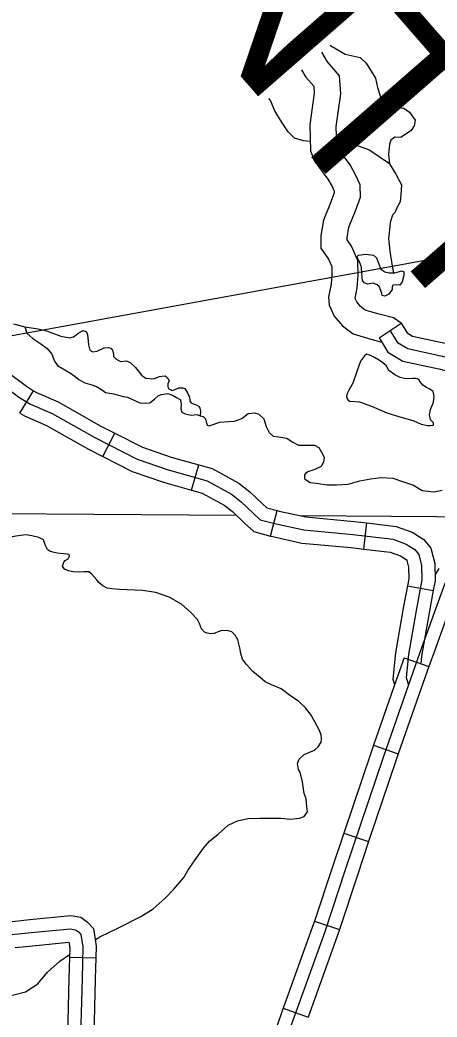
# Model space of a CAD drawing. Extents: x 8749 to 11879, y 13275 to 15339.
# Drawn here: x 10121.1 to 10168.7, y 13809.7 to 13923.3 of the extents above; entities that cross this region are included whole.
import ezdxf

# ---------------------------------------------------------------- set-up
doc = ezdxf.new("R2010")
doc.units = 0
for name, color, linetype in [('Level 31', 7, 'Continuous'), ('Level 32', 7, 'Continuous'), ('Level 35', 7, 'Continuous'), ('Level 45', 7, 'Continuous'), ('Level 46', 7, 'Continuous'), ('Level 5', 7, 'Continuous'), ('R_Draft', 7, 'Continuous')]:
    doc.layers.add(name, color=color, linetype=linetype)

msp = doc.modelspace()

# ---------------------------------------------------------------- linework, layer by layer
at = {"layer": 'Level 31'}
msp.add_lwpolyline([(10088.91, 13815.9), (10096.08, 13816.7), (10106.82, 13817.6), (10113.51, 13818.42), (10122.43, 13819.32), (10126.89, 13819.76), (10127.49, 13819.65), (10127.83, 13819.4), (10128.1, 13819.11), (10128.31, 13817.71), (10128.23, 13814.07), (10128.06, 13807.6), (10127.95, 13803.83)], dxfattribs=at)
at = {"layer": 'Level 32'}
for p, q in [((10162.08, 13887.09), (10164.58, 13888.75)), ((10121.14, 13878.5), (10122.7, 13881.06)), ((10130.6, 13873.56), (10131.95, 13876.24)), ((10140.71, 13869.74), (10141.53, 13872.63)), ((10149.69, 13864.51), (10150.46, 13867.41)), ((10160.34, 13863.03), (10160.7, 13866)), ((10165.31, 13858.84), (10168.26, 13858.29)), ((10164.93, 13850.64), (10167.76, 13849.64)), ((10161.43, 13840.67), (10164.27, 13839.68)), ((10158.05, 13830.65), (10160.89, 13829.69)), ((10154.7, 13820.63), (10157.55, 13819.68)), ((10151.16, 13810.72), (10153.99, 13809.7))]:
    msp.add_line(p, q, dxfattribs=at)
for points in [[(10164.58, 13888.75), (10164.82, 13888.39), (10165.27, 13887.65), (10165.9, 13887.27), (10169.61, 13886.47), (10173.12, 13885.53)], [(10163.33, 13887.92), (10163.55, 13887.59), (10164.18, 13886.55), (10165.35, 13885.86), (10169.26, 13885.02), (10174.85, 13883.52), (10182.75, 13881.98), (10187.54, 13880.79)], [(10162.08, 13887.09), (10162.28, 13886.78), (10163.09, 13885.46), (10164.79, 13884.44), (10168.91, 13883.56), (10172.34, 13882.64)], [(10112.07, 13884.4), (10113.77, 13884.72), (10115.91, 13884.68), (10117.66, 13884.27), (10119.48, 13883.36), (10121.87, 13881.57), (10122.7, 13881.06)], [(10122.7, 13881.06), (10123.03, 13880.86), (10125.5, 13879.81), (10130.37, 13877.04), (10131.95, 13876.24)], [(10121.14, 13878.5), (10121.65, 13878.19), (10124.16, 13877.11), (10128.95, 13874.39), (10130.6, 13873.56)], [(10131.95, 13876.24), (10135.11, 13874.65), (10138.38, 13873.51), (10141.53, 13872.63)], [(10130.6, 13873.56), (10133.93, 13871.88), (10137.49, 13870.65), (10140.71, 13869.74)], [(10141.53, 13872.63), (10143.04, 13872.2), (10146.08, 13870.55), (10147.33, 13869.55), (10148.79, 13868.17), (10149.28, 13867.73), (10150.46, 13867.41)], [(10140.71, 13869.74), (10141.9, 13869.4), (10144.42, 13868.04), (10145.36, 13867.29), (10146.75, 13865.97), (10147.8, 13865.01), (10149.69, 13864.51)], [(10150.46, 13867.41), (10150.68, 13867.35), (10153.74, 13866.68), (10159.23, 13866.18), (10160.7, 13866)], [(10160.7, 13866), (10164.03, 13865.61), (10165.84, 13864.94), (10167.18, 13864.1), (10167.97, 13863.11), (10168.43, 13861.38), (10168.47, 13859.4), (10168.26, 13858.29)], [(10149.69, 13864.51), (10149.98, 13864.44), (10153.28, 13863.71), (10158.91, 13863.2), (10160.34, 13863.03)], [(10160.34, 13863.03), (10163.33, 13862.67), (10164.51, 13862.24), (10165.15, 13861.83), (10165.23, 13861.73), (10165.44, 13860.96), (10165.47, 13859.65), (10165.31, 13858.84)], [(10168.91, 13860.8), (10168.46, 13860.12)], [(10171.4, 13859.12), (10170.91, 13858.4), (10168.38, 13851.38), (10167.76, 13849.64)], [(10165.31, 13858.84), (10164.83, 13856.29), (10163.94, 13851.21), (10163.65, 13848.22), (10163.85, 13847.59)], [(10168.26, 13858.29), (10167.79, 13855.76), (10166.92, 13850.81), (10166.84, 13849.97)], [(10164.93, 13850.64), (10164.02, 13848.07), (10161.43, 13840.67)], [(10167.76, 13849.64), (10166.85, 13847.07), (10164.27, 13839.68)], [(10161.43, 13840.67), (10161.16, 13839.88), (10158.05, 13830.65)], [(10164.27, 13839.68), (10163.99, 13838.9), (10160.89, 13829.69)], [(10158.05, 13830.65), (10156.77, 13826.83), (10154.7, 13820.63)], [(10160.89, 13829.69), (10159.61, 13825.88), (10157.55, 13819.68)], [(10154.7, 13820.63), (10154.47, 13819.92), (10151.16, 13810.72)], [(10157.55, 13819.68), (10157.3, 13818.94), (10153.99, 13809.7)], [(10151.16, 13810.72), (10150.35, 13808.45), (10149.36, 13805.69), (10147.74, 13801.05), (10147.63, 13800.69)]]:
    msp.add_lwpolyline(points, dxfattribs=at)
at = {"layer": 'Level 35'}
for points in [[(10156.49, 13920.47), (10156.54, 13920.39), (10158.22, 13919.43), (10159.94, 13919.03), (10160.62, 13918.39), (10161.67, 13916.66), (10161.91, 13915.62), (10162.35, 13914.18), (10162.87, 13913.62), (10163.67, 13913.35), (10164.91, 13913.27), (10165.55, 13912.79), (10166.19, 13911.91), (10166.07, 13911.23), (10165.75, 13910.71), (10164.55, 13909.91), (10163.87, 13909.95), (10163.87, 13909.95), (10163.43, 13909.63), (10163.27, 13909.15), (10163.15, 13907.99), (10163.27, 13906.9)], [(10154.24, 13909.48), (10153.46, 13909.55), (10152.42, 13909.83), (10151.7, 13910.55), (10150.94, 13911.71), (10150.18, 13912.95), (10149.7, 13914.12), (10149.5, 13914.38)], [(10163.27, 13906.9), (10160.9, 13908.51), (10159.42, 13909.03), (10157.25, 13909.32)], [(10163.27, 13906.9), (10163.98, 13905.75), (10164.63, 13904.53)], [(10164.63, 13904.53), (10164.57, 13903.38), (10164.48, 13902.6), (10164.07, 13901.84), (10163.93, 13901.41), (10163.61, 13901.07), (10163.34, 13900.22), (10163.25, 13899.4), (10163.16, 13898.43), (10163.29, 13896.97), (10163.59, 13895.27), (10163.74, 13894.51)], [(10164.64, 13894.74), (10164.89, 13894.6), (10164.89, 13894.19), (10164.73, 13893.46), (10164.46, 13893.09), (10164.07, 13893.14), (10163.66, 13893.11), (10163.56, 13892.86), (10163.59, 13892.59), (10163.2, 13892.08), (10162.74, 13891.85), (10162.44, 13891.92), (10162.4, 13892.13), (10162.28, 13892.5), (10162.08, 13892.95), (10161.87, 13893.14), (10161.41, 13893.32), (10160.77, 13893.21), (10160.38, 13893.37), (10160.2, 13893.64), (10160.11, 13894.4), (10160.09, 13895.13), (10159.86, 13895.77), (10159.56, 13896.34), (10159.72, 13896.52), (10160.54, 13896.62), (10161.44, 13896.5), (10161.8, 13896.2), (10162.01, 13895.59), (10162.28, 13894.92), (10162.74, 13894.6), (10163.22, 13894.49), (10163.88, 13894.51), (10164.39, 13894.67), (10164.64, 13894.74)], [(10120.4, 13888.69), (10121.71, 13888.33), (10123.21, 13888.12), (10124.18, 13887.89), (10125.8, 13887.3), (10126.81, 13887.11)], [(10121.71, 13888.33), (10121.94, 13887.63), (10122.62, 13887.01), (10123.52, 13886.42), (10124.25, 13885.89), (10124.77, 13885.23), (10125.09, 13884.42), (10125.41, 13883.94), (10126.24, 13883.46), (10126.9, 13883.07), (10127.43, 13882.68), (10127.84, 13882.34), (10128.55, 13881.95), (10129.33, 13881.75), (10129.87, 13881.54), (10130.54, 13881.13), (10130.88, 13880.85)], [(10126.81, 13887.11), (10127.25, 13887.2), (10127.87, 13887.66), (10128.19, 13887.87), (10128.31, 13887.91), (10128.69, 13887.8), (10128.85, 13887.46), (10128.97, 13886.31), (10129.11, 13885.67), (10129.43, 13885.49), (10129.93, 13885.56), (10130.75, 13885.97), (10131.23, 13886.01), (10131.51, 13885.9), (10131.69, 13885.67), (10131.8, 13885.26), (10131.8, 13884.98), (10132.06, 13884.69), (10132.61, 13884.41), (10133.25, 13884.46), (10133.7, 13884.27), (10134.3, 13883.7), (10135.03, 13882.81), (10135.49, 13882.51), (10136.4, 13882.44), (10137.06, 13882.67), (10137.36, 13882.74), (10137.68, 13882.76), (10137.96, 13882.53), (10138.14, 13882.19), (10138, 13881.85), (10137.98, 13881.5), (10138.12, 13881.27), (10138.48, 13881.09), (10138.85, 13881.21), (10139.26, 13881.39), (10139.72, 13881.39), (10139.95, 13881.32), (10140.24, 13880.84), (10140.47, 13880.34), (10140.52, 13879.92)], [(10158.74, 13879.86), (10159.86, 13879.82), (10161.21, 13879.31), (10162.97, 13878.53), (10164.34, 13878.14), (10166.03, 13877.64), (10166.86, 13877.25), (10167.61, 13877.09), (10167.95, 13877.11), (10168.27, 13877.16), (10168.27, 13877.41), (10167.95, 13877.76), (10167.84, 13878.33), (10167.95, 13878.92), (10168.27, 13879.77), (10168.37, 13880.43), (10168.23, 13880.96), (10167.86, 13881.23), (10167.47, 13881.42), (10167.06, 13881.69), (10166.79, 13882.04), (10166.63, 13882.33), (10166.31, 13882.47), (10165.9, 13882.45), (10165.14, 13882.43), (10164.5, 13882.59), (10163.88, 13882.86), (10163.17, 13883.41), (10162.92, 13883.89), (10162.51, 13884.23), (10162.01, 13884.6), (10161.57, 13884.87), (10161.12, 13885.08), (10160.66, 13885.24), (10160.41, 13885.04), (10159.97, 13884.44), (10159.52, 13883.13), (10159.1, 13881.94), (10158.65, 13881.14), (10158.46, 13880.75), (10158.37, 13880.41), (10158.46, 13880.16), (10158.55, 13879.98), (10158.74, 13879.86)], [(10130.88, 13880.85), (10131.81, 13880.7), (10132.93, 13880.4), (10133.41, 13880.35), (10134.81, 13879.67), (10135.49, 13879.64), (10135.93, 13879.69), (10136.48, 13880.12), (10136.89, 13880.49), (10137.23, 13880.63), (10138.01, 13880.76), (10138.54, 13880.56), (10138.99, 13880.28), (10139.4, 13880.05), (10139.47, 13879.8), (10139.52, 13879.51), (10139.47, 13879), (10139.61, 13878.64), (10139.98, 13878.43), (10140.64, 13878.29), (10141.3, 13878.36), (10141.69, 13878.22), (10142.03, 13878.13), (10142.29, 13877.88), (10142.35, 13877.51)], [(10140.52, 13879.92), (10140.64, 13879.69), (10141.12, 13879.51), (10141.3, 13879.44), (10141.58, 13879.28), (10141.65, 13879.09), (10141.71, 13878.75), (10141.69, 13878.22)], [(10142.35, 13877.51), (10142.49, 13877.14), (10142.72, 13877.05), (10143.93, 13877.48), (10144.94, 13877.55), (10145.6, 13877.58), (10146.45, 13877.9), (10147.14, 13878.47), (10147.87, 13878.56), (10148.37, 13878.4), (10148.94, 13877.87), (10149.22, 13877), (10149.54, 13876.29), (10150.02, 13875.9), (10150.66, 13875.81), (10151.55, 13875.68), (10152.19, 13875.24), (10152.88, 13874.85), (10153.52, 13874.87), (10154.18, 13874.87), (10154.73, 13874.87), (10155.21, 13874.58), (10155.51, 13874.05), (10155.83, 13873.48), (10155.76, 13872.91), (10155.46, 13872.45), (10154.77, 13872.1), (10153.97, 13871.83), (10153.7, 13871.62), (10153.58, 13871.49), (10153.58, 13871.05), (10153.79, 13870.87), (10154.22, 13870.62), (10155.16, 13870.48), (10156.12, 13870.34), (10157.22, 13870.36), (10158.54, 13870.41), (10159.89, 13870.8), (10161.13, 13871.01), (10162.27, 13871.17), (10163.69, 13871.1), (10164.53, 13870.8), (10166.02, 13870.3), (10167, 13869.7), (10168.31, 13869.56), (10169.29, 13869.72)], [(10123.81, 13864.08), (10123.28, 13864.35), (10122.49, 13864.55), (10121.86, 13864.63), (10120.66, 13864.49), (10119.47, 13864.27), (10118.18, 13863.84), (10117.37, 13863.73), (10116.85, 13863.84), (10116.22, 13864.14), (10115.21, 13864.93), (10114.4, 13865.77), (10113.92, 13866.48)], [(10126.31, 13861.73), (10126.63, 13861.93), (10126.8, 13862.2), (10126.74, 13862.42), (10126.52, 13862.44), (10126.09, 13862.5), (10125.38, 13862.55), (10125.03, 13862.64), (10124.51, 13862.8), (10124.29, 13862.99), (10124.02, 13863.51), (10123.81, 13864.08)], [(10141.37, 13855.01), (10140.62, 13855.81), (10139.55, 13856.74), (10138.16, 13857.56), (10136.64, 13858.08), (10135.11, 13858.32), (10132.47, 13858.43), (10131.62, 13858.49), (10131.1, 13858.57), (10130.59, 13858.84), (10130.15, 13859.23), (10129.88, 13859.55), (10129.3, 13860.21), (10129, 13860.43), (10128.41, 13860.43), (10127.78, 13860.4), (10127.18, 13860.43), (10126.66, 13860.53), (10126.22, 13860.73), (10126.01, 13861.08), (10126.14, 13861.52), (10126.31, 13861.73)], [(10150.89, 13832.38), (10151.98, 13832.27), (10153.01, 13832.36), (10153.53, 13832.57), (10153.91, 13833.09), (10153.86, 13833.69), (10153.75, 13834.57), (10153.53, 13835.17), (10153.34, 13836.5), (10153.07, 13837.62), (10152.9, 13837.92), (10152.79, 13838.58), (10152.98, 13839.07), (10153.53, 13839.61), (10154.07, 13839.86), (10154.7, 13840.13), (10155.14, 13840.51), (10155.49, 13841.01), (10155.52, 13841.41), (10155.49, 13841.85), (10155.25, 13842.42), (10154.76, 13843.36), (10154.27, 13844.21), (10153.69, 13844.95), (10152.88, 13845.68), (10152.03, 13846.25), (10150.91, 13847.1), (10149.82, 13847.56), (10149.11, 13847.89), (10148.51, 13848.38), (10147.67, 13849.06), (10146.96, 13849.88), (10146.52, 13850.48), (10146.33, 13851.11), (10146.22, 13851.79), (10145.98, 13852.67), (10145.68, 13853.21), (10145.3, 13853.59), (10144.78, 13853.76), (10144.04, 13853.7), (10143.23, 13853.4), (10142.85, 13853.38), (10142.49, 13853.46), (10142.16, 13853.57), (10141.84, 13853.92), (10141.62, 13854.55), (10141.37, 13855.01)], [(10129.7, 13818.52), (10130.26, 13818.84), (10132.44, 13819.9), (10134.92, 13821.16), (10136.31, 13822.03), (10137.7, 13823.26), (10138.68, 13824.27), (10139.83, 13825.61), (10140.26, 13826.42), (10141.11, 13827.6), (10142.06, 13828.93), (10142.74, 13829.73), (10143.72, 13830.54), (10144.89, 13831.57), (10145.93, 13832.06), (10147.12, 13832.33), (10148.43, 13832.36), (10149.69, 13832.36), (10150.89, 13832.38)], [(10102.42, 13815.09), (10103.66, 13815.47), (10104.59, 13815.63), (10105.87, 13815.77), (10106.85, 13815.77), (10107.81, 13815.52), (10108.38, 13815.36), (10108.98, 13815.2), (10109.69, 13815.11), (10110.12, 13814.79), (10110.34, 13814.57), (10111.76, 13813.89), (10113.26, 13812.93), (10114.76, 13812.49), (10116.5, 13812.14), (10117.67, 13812.06), (10120.45, 13812.22), (10121.76, 13812.58), (10123.18, 13813.48), (10124.3, 13814.81), (10125.69, 13816.07), (10126.79, 13816.83)]]:
    msp.add_lwpolyline(points, dxfattribs=at)
at = {"layer": 'Level 45'}
msp.add_line((10126.78, 13816.53), (10129.78, 13816.46), dxfattribs=at)
for points in [[(10175.11, 13865.96), (10173.76, 13864.29), (10170.73, 13860.81), (10169.56, 13859.09), (10166.96, 13851.88), (10165.43, 13847.57), (10162.58, 13839.39), (10158.19, 13826.35), (10155.88, 13819.43), (10151.76, 13807.94)], [(10120.27, 13820.61), (10122.28, 13820.81), (10126.94, 13821.27), (10128.1, 13821.07), (10128.84, 13820.52), (10129.52, 13819.79), (10129.81, 13817.8), (10129.78, 13816.46)], [(10120.58, 13817.62), (10122.58, 13817.83), (10126.71, 13818.23), (10126.81, 13817.61), (10126.78, 13816.53)], [(10126.78, 13816.53), (10126.73, 13814.11), (10126.56, 13807.64), (10126.51, 13805.98)], [(10129.78, 13816.46), (10129.72, 13814.03), (10129.56, 13807.56), (10129.51, 13805.89)]]:
    msp.add_lwpolyline(points, dxfattribs=at)
at = {"layer": 'Level 46'}
for points in [[(10157.45, 13908.52), (10157.25, 13909.01), (10157.19, 13911.18), (10157.71, 13914.88), (10157.55, 13916.96), (10156.19, 13918.55), (10155.54, 13919.65)], [(10153.24, 13917.64), (10153.73, 13916.8), (10154.63, 13915.75), (10154.69, 13914.97), (10154.19, 13911.35), (10154.27, 13908.4), (10154.73, 13907.23)], [(10164.58, 13888.75), (10163.71, 13889.37), (10161.94, 13889.83), (10160.51, 13890.26), (10159.97, 13890.66), (10159.53, 13891.18), (10159.35, 13891.57), (10159.35, 13891.58), (10159.59, 13892.78), (10159.71, 13894.24), (10159.67, 13895.9), (10158.94, 13897.55), (10158.43, 13898.27), (10158.44, 13898.5), (10158.64, 13899.69), (10159.39, 13901.57), (10159.98, 13903.11), (10159.92, 13904.51), (10159.41, 13905.67), (10158.78, 13906.81), (10157.26, 13908.86)], [(10154.73, 13907.23), (10156.25, 13905.18), (10156.72, 13904.34), (10156.95, 13903.82), (10156.96, 13903.6), (10156.6, 13902.66), (10155.74, 13900.51), (10155.44, 13898.77), (10155.43, 13897.32), (10156.31, 13896.06), (10156.69, 13895.22), (10156.71, 13894.32), (10156.62, 13893.21), (10156.32, 13891.76), (10156.4, 13890.81), (10156.97, 13889.55), (10157.91, 13888.45), (10159.14, 13887.54), (10161.14, 13886.94), (10162.39, 13886.61)], [(10101.21, 13882.12), (10103.95, 13881.72), (10106.03, 13881.72), (10107.75, 13881.83), (10111.01, 13882.67), (10113.9, 13883.22), (10115.72, 13883.18), (10117.15, 13882.85), (10118.69, 13882.08), (10121.03, 13880.33), (10122.34, 13879.52), (10124.83, 13878.46), (10129.66, 13875.72), (10134.52, 13873.26), (10137.93, 13872.08)], [(10137.93, 13872.08), (10142.47, 13870.8), (10145.25, 13869.3), (10146.35, 13868.42), (10147.77, 13867.07), (10148.54, 13866.37), (10150.33, 13865.9), (10153.51, 13865.2), (10159.07, 13864.69), (10163.68, 13864.14), (10165.18, 13863.59), (10166.16, 13862.97), (10166.6, 13862.42), (10166.93, 13861.17), (10166.97, 13859.53)], [(10166.97, 13859.53), (10166.31, 13856.03), (10165.43, 13851.01), (10165.18, 13848.38), (10165.43, 13847.57)]]:
    msp.add_lwpolyline(points, dxfattribs=at)
at = {"layer": 'Level 5'}
for points in [[(10145.82, 13866.85), (10102.43, 13867.15)], [(10173.74, 13866.65), (10153.23, 13866.8)]]:
    msp.add_lwpolyline(points, dxfattribs=at)
at = {"layer": 'R_Draft'}
msp.add_line((10345.85, 13928.53), (9382.65, 13752.53), dxfattribs=at)

# ---------------------------------------------------------------- texts
msp.add_text('NEVADA COUNTY', height=20.2145, rotation=311.0766, dxfattribs=at).set_placement((10019.47, 14062.4))

doc.saveas('drawing.dxf')
